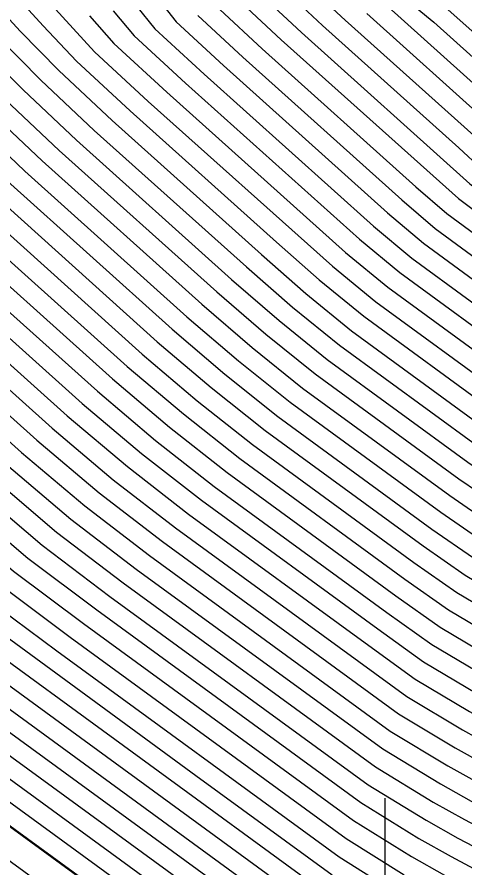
# Model space of a CAD drawing. Extents: x 2356077 to 2359823, y 225951 to 227822.
# Drawn here: x 2357203.07 to 2357206.89, y 226662.63 to 226669.88 of the extents above; entities that cross this region are included whole.
import ezdxf

# ---------------------------------------------------------------- set-up
doc = ezdxf.new("R2010")
doc.units = 0
for name, color, linetype in [('DTM Contours Major', 7, 'Continuous'), ('DTM Contours Minor', 7, 'Continuous'), ('Exist DTM Breakline', 7, 'Continuous'), ('Exist DTM Breakline Cogo Point CELL', 7, 'Continuous')]:
    doc.layers.add(name, color=color, linetype=linetype)

msp = doc.modelspace()

# ---------------------------------------------------------------- linework, layer by layer
at = {"layer": 'DTM Contours Major'}
for points in [[(2357190.7728, 226678.1203), (2357190.967, 226677.6503), (2357191.1723, 226677.1869), (2357191.389, 226676.7287), (2357191.6173, 226676.2748), (2357191.8573, 226675.824), (2357192.1093, 226675.375), (2357192.4519, 226674.8063), (2357193.6401, 226673.0428), (2357194.0294, 226672.4745), (2357194.4583, 226671.9117), (2357194.837, 226671.4335), (2357195.2241, 226670.961), (2357195.6201, 226670.4933), (2357196.0249, 226670.0298), (2357196.439, 226669.5698), (2357197.0873, 226668.8746), (2357197.7797, 226668.1619), (2357198.2587, 226667.6848), (2357198.785, 226667.1918), (2357201.3678, 226664.8755), (2357202.0467, 226664.2873), (2357205.465, 226661.7945)], [(2357198.0786, 226675.5066), (2357203.2955, 226669.8062), (2357203.5785, 226669.5057), (2357204.0356, 226669.0807), (2357205.2832, 226667.9617), (2357205.648, 226667.6407), (2357206.0277, 226667.3305), (2357207.1389, 226666.5193), (2357207.452, 226666.3104), (2357207.7883, 226666.1125), (2357207.9634, 226666.0175), (2357208.137, 226665.929), (2357208.3097, 226665.8468), (2357208.6566, 226665.6976), (2357208.8466, 226665.6014), (2357209.0034, 226665.5402), (2357209.4662, 226665.4345), (2357209.6469, 226665.4096), (2357210.0609, 226665.3418), (2357210.3071, 226665.3114), (2357210.5276, 226665.2968), (2357210.9211, 226665.3245), (2357211.0896, 226665.3628), (2357212.1025, 226665.6972)], [(2357197.401, 226671.0709), (2357198.6243, 226669.7341), (2357199.0601, 226669.2716), (2357199.4995, 226668.8301), (2357199.9475, 226668.3891), (2357200.4872, 226667.8694), (2357201.5754, 226666.8885), (2357202.7187, 226665.8631), (2357203.2866, 226665.3805), (2357203.8638, 226664.944), (2357206.0643, 226663.3393), (2357206.5589, 226663.0368), (2357206.8291, 226662.8851), (2357207.0958, 226662.744), (2357207.3592, 226662.6136)], [(2357196.7237, 226670.5312), (2357197.4188, 226669.7577), (2357198.0832, 226669.0601), (2357198.773, 226668.362), (2357199.1285, 226668.0117), (2357199.666, 226667.5013), (2357202.0532, 226665.3603), (2357202.675, 226664.8245), (2357204.5969, 226663.4185), (2357205.7579, 226662.5718)], [(2357206.4116, 226670.2433), (2357207.2602, 226669.4877), (2357207.4385, 226669.3274), (2357207.692, 226669.1234), (2357207.944, 226668.9313), (2357208.1893, 226668.7551), (2357208.4292, 226668.594), (2357208.6652, 226668.4475), (2357208.9118, 226668.3077), (2357209.1581, 226668.1822), (2357209.4064, 226668.0697), (2357209.6442, 226667.9747), (2357209.9945, 226667.8548), (2357210.402, 226667.8839), (2357210.5997, 226667.8505), (2357210.6002, 226667.9206), (2357211.1403, 226668.0989), (2357211.3033, 226668.1067)], [(2357205.3767, 226670.089), (2357205.6776, 226669.8073), (2357206.8374, 226668.7672), (2357207.0344, 226668.5852), (2357207.3411, 226668.3538), (2357207.8641, 226667.9747), (2357208.1291, 226667.805), (2357208.3894, 226667.6523), (2357208.6609, 226667.5087), (2357208.9314, 226667.3822), (2357209.2036, 226667.2717), (2357209.464, 226667.181), (2357209.7309, 226667.1021), (2357210.0066, 226667.0336), (2357210.1604, 226667.0016), (2357210.6613, 226667.0369), (2357211.4642, 226667.2994)], [(2357204.2912, 226670.0122), (2357204.4296, 226669.8385), (2357204.8311, 226669.4668), (2357206.2309, 226668.2114), (2357206.5377, 226667.9526), (2357207.5051, 226667.2432), (2357207.7938, 226667.0554), (2357208.0901, 226666.8818), (2357208.3981, 226666.7202), (2357208.7038, 226666.5798), (2357208.8567, 226666.5172), (2357209.0198, 226666.4422), (2357209.1616, 226666.3863), (2357209.7515, 226666.248), (2357210.1243, 226666.1776), (2357210.3311, 226666.1483), (2357210.7973, 226666.1811), (2357210.9309, 226666.2169), (2357211.7853, 226666.499)], [(2357202.8188, 226669.0965), (2357203.2853, 226668.6553), (2357204.6473, 226667.4324), (2357205.0766, 226667.0651), (2357205.5071, 226666.7184), (2357206.7624, 226665.803), (2357207.1041, 226665.5691), (2357207.4838, 226665.3444), (2357207.6811, 226665.2366), (2357207.8765, 226665.1362), (2357208.0705, 226665.0433), (2357208.4693, 226664.8639), (2357208.6773, 226664.7586), (2357208.8506, 226664.6929), (2357209.5239, 226664.539), (2357209.7476, 226664.5292), (2357210.0107, 226664.4921), (2357210.2793, 226664.4639), (2357210.5543, 226664.4438), (2357210.7882, 226664.4498), (2357211.0315, 226664.467), (2357211.2428, 226664.5069), (2357212.4167, 226664.8945)], [(2357202.5448, 226668.219), (2357204.0123, 226666.9023), (2357204.4901, 226666.4983), (2357204.9715, 226666.1181), (2357206.3791, 226665.0916), (2357206.7515, 226664.8303), (2357207.1771, 226664.5766), (2357207.3979, 226664.4549), (2357207.6163, 226664.3417), (2357207.8328, 226664.237), (2357208.2812, 226664.0307), (2357208.5095, 226663.9151), (2357208.7003, 226663.845), (2357209.4401, 226663.676), (2357209.6837, 226663.6697), (2357209.9701, 226663.6323), (2357210.2616, 226663.6058), (2357210.5587, 226663.5893), (2357210.8482, 226663.5887), (2357211.1272, 226663.6084), (2357211.3889, 226663.6487)], [(2357201.7948, 226667.7914), (2357203.3709, 226666.3779), (2357203.8923, 226665.9377), (2357204.4225, 226665.5275), (2357206.3953, 226664.0921), (2357206.8686, 226663.808), (2357207.1139, 226663.6716), (2357207.3562, 226663.5447), (2357207.5959, 226663.4274), (2357208.0901, 226663.199), (2357208.3416, 226663.0716), (2357208.5507, 226662.997), (2357209.3652, 226662.8108), (2357209.6255, 226662.8023), (2357209.9359, 226662.7644), (2357210.2505, 226662.7395), (2357210.5702, 226662.7267), (2357210.8937, 226662.7266), (2357211.2096, 226662.7488), (2357211.5247, 226662.7871)], [(2357201.3362, 226663.9097), (2357205.4264, 226660.9268)]]:
    msp.add_lwpolyline(points, dxfattribs=at)
at = {"layer": 'DTM Contours Minor'}
for points in [[(2357190.5049, 226678.0977), (2357191.6442, 226675.745), (2357192.0899, 226675.0437), (2357194.2754, 226671.8), (2357194.6999, 226671.2301), (2357195.4876, 226670.2385), (2357195.9235, 226669.7106), (2357196.3688, 226669.1928), (2357196.9935, 226668.4985), (2357197.5116, 226667.948), (2357197.8657, 226667.5835), (2357198.3474, 226667.1444), (2357201.0664, 226664.7059), (2357201.7738, 226664.09), (2357205.8633, 226661.1076)], [(2357190.8016, 226677.5897), (2357191.015, 226677.1121), (2357191.2394, 226676.6414), (2357191.4749, 226676.176), (2357191.7218, 226675.7147), (2357191.9804, 226675.2562), (2357192.3209, 226674.7123), (2357193.943, 226672.3048), (2357194.3793, 226671.7342), (2357194.7656, 226671.2489), (2357195.1609, 226670.7692), (2357195.5653, 226670.2944), (2357195.9794, 226669.8235), (2357196.4033, 226669.3558), (2357197.0362, 226668.6818), (2357197.6466, 226668.0557), (2357198.0672, 226667.6368), (2357198.5981, 226667.1395), (2357201.2258, 226664.7828), (2357201.9167, 226664.1839), (2357205.408, 226661.6379)], [(2357198.1238, 226675.7156), (2357203.7323, 226669.5852), (2357204.1909, 226669.1613), (2357205.7601, 226667.7571), (2357206.1312, 226667.4539), (2357207.2131, 226666.6634), (2357207.5209, 226666.459), (2357207.8489, 226666.2663), (2357208.1892, 226666.0874), (2357208.3577, 226666.0072), (2357208.5258, 226665.9331), (2357208.6941, 226665.8643), (2357208.8809, 226665.7697), (2357209.0345, 226665.7096), (2357209.4909, 226665.6053), (2357209.6675, 226665.5788), (2357210.0724, 226665.5103), (2357210.3142, 226665.4794), (2357210.5138, 226665.4689), (2357210.8974, 226665.4959), (2357211.0582, 226665.5338), (2357212.0393, 226665.8577)], [(2357198.0329, 226675.298), (2357203.0999, 226669.7611), (2357203.4275, 226669.4238), (2357203.882, 226668.9984), (2357205.1556, 226667.8563), (2357205.5351, 226667.5247), (2357205.9236, 226667.2074), (2357207.0643, 226666.3755), (2357207.3829, 226666.1619), (2357207.7276, 226665.9588), (2357207.907, 226665.8614), (2357208.0849, 226665.7706), (2357208.2617, 226665.6863), (2357208.6191, 226665.5309), (2357208.8125, 226665.4329), (2357208.9725, 226665.3709), (2357209.6014, 226665.2271), (2357209.8051, 226665.2101), (2357210.0499, 226665.1728), (2357210.3006, 226665.1429), (2357210.5408, 226665.1246), (2357210.9443, 226665.1531), (2357211.1207, 226665.1918), (2357212.1656, 226665.5368)], [(2357197.9868, 226675.0899), (2357202.906, 226669.7142), (2357203.2761, 226669.342), (2357203.7301, 226668.9148), (2357205.0283, 226667.7506), (2357205.4215, 226667.4092), (2357205.8206, 226667.0844), (2357206.9893, 226666.232), (2357207.3135, 226666.0135), (2357207.6668, 226665.8052), (2357207.8506, 226665.7052), (2357208.0328, 226665.6121), (2357208.2138, 226665.5257), (2357208.5816, 226665.3641), (2357208.7786, 226665.2644), (2357208.9418, 226665.2014), (2357209.5808, 226665.0554), (2357209.7901, 226665.0405), (2357210.0394, 226665.0033), (2357210.2946, 226664.9739), (2357210.5531, 226664.9524), (2357210.967, 226664.9816), (2357211.1516, 226665.0207), (2357212.2285, 226665.3762)], [(2357197.9402, 226674.8823), (2357202.7141, 226669.6651), (2357203.1241, 226669.2602), (2357203.5796, 226668.8299), (2357204.9011, 226667.6446), (2357205.3072, 226667.2941), (2357205.7168, 226666.9618), (2357206.914, 226666.0888), (2357207.2439, 226665.8653), (2357207.6059, 226665.6516), (2357207.7941, 226665.549), (2357207.9807, 226665.4535), (2357208.1659, 226665.365), (2357208.5442, 226665.1974), (2357208.7447, 226665.0959), (2357208.9113, 226665.032), (2357209.5611, 226664.8834), (2357209.7755, 226664.8705), (2357210.0294, 226664.8334), (2357210.2891, 226664.8043), (2357210.5552, 226664.7827), (2357210.9891, 226664.8101), (2357211.1822, 226664.8495), (2357212.2914, 226665.2157)], [(2357189.587, 226674.4638), (2357191.0041, 226674.0677), (2357191.6958, 226673.8522), (2357192.3541, 226673.6079), (2357192.9622, 226673.3223), (2357193.2685, 226673.006), (2357194.2421, 226671.561), (2357194.4928, 226671.2025), (2357197.1251, 226668.2565), (2357197.2245, 226668.148), (2357197.3524, 226668.0718), (2357197.3564, 226668.0244), (2357198.9556, 226666.5901), (2357199.67, 226665.8945), (2357200.312, 226665.2602), (2357200.9733, 226664.6369), (2357201.6494, 226664.0287), (2357202.3489, 226663.4724), (2357205.8756, 226660.9005)], [(2357197.6122, 226671.8749), (2357199.5644, 226669.7422), (2357200.0757, 226669.2081), (2357200.5919, 226668.6998), (2357201.1154, 226668.1956), (2357201.642, 226667.7085), (2357203.2414, 226666.2741), (2357203.7717, 226665.826), (2357204.3115, 226665.4103), (2357206.3237, 226663.9444), (2357206.8067, 226663.654), (2357207.057, 226663.5146), (2357207.3041, 226663.3849), (2357207.5486, 226663.265), (2357208.0512, 226663.0329), (2357208.3078, 226662.903), (2357208.5208, 226662.8274), (2357209.351, 226662.6376), (2357209.6143, 226662.628)], [(2357197.5615, 226671.6715), (2357199.4374, 226669.6222), (2357199.9318, 226669.1137), (2357200.4313, 226668.6219), (2357200.9588, 226668.1138), (2357201.4881, 226667.6266), (2357203.1115, 226666.1707), (2357203.6508, 226665.7145), (2357204.2, 226665.2934), (2357206.2534, 226663.7959), (2357206.7448, 226663.4999), (2357207, 226663.3575), (2357207.2521, 226663.225), (2357207.5012, 226663.1025), (2357208.012, 226662.8671), (2357208.2739, 226662.7345), (2357208.4908, 226662.6578), (2357209.3371, 226662.4644)], [(2357197.5094, 226671.4696), (2357199.3126, 226669.4997), (2357199.7879, 226669.0192), (2357200.2704, 226668.5441), (2357200.802, 226668.0322), (2357201.3329, 226667.5458), (2357202.9811, 226666.0677), (2357203.5296, 226665.6031), (2357204.0883, 226665.1767), (2357206.19, 226663.644), (2357206.6829, 226663.3457), (2357206.9431, 226663.2002), (2357207.2, 226663.0649), (2357207.4539, 226662.9397), (2357207.9724, 226662.7014), (2357208.2399, 226662.566)], [(2357197.4559, 226671.2693), (2357198.7328, 226669.8744), (2357199.1869, 226669.3838), (2357199.6437, 226668.9246), (2357200.1091, 226668.4665), (2357200.6448, 226667.9507), (2357201.1766, 226667.4661), (2357202.8501, 226665.9652), (2357203.4082, 226665.4918), (2357203.9762, 226665.0603), (2357206.127, 226663.4918), (2357206.6209, 226663.1914), (2357206.8861, 226663.0427), (2357207.1479, 226662.9045), (2357207.4066, 226662.7768), (2357207.9324, 226662.536)], [(2357197.3447, 226670.8743), (2357198.5171, 226669.5925), (2357198.9332, 226669.1594), (2357199.355, 226668.7358), (2357199.7853, 226668.3122), (2357200.3292, 226667.7885), (2357202.5868, 226665.7615), (2357203.1647, 226665.2692), (2357203.7512, 226664.828), (2357206.0021, 226663.1865), (2357206.4969, 226662.8821), (2357206.7721, 226662.7273), (2357207.0437, 226662.5833)], [(2357197.2869, 226670.6793), (2357198.4103, 226669.4526), (2357198.8062, 226669.0472), (2357199.2102, 226668.6416), (2357199.6225, 226668.2357), (2357200.1693, 226667.7097), (2357202.4543, 226665.6604), (2357203.0426, 226665.158), (2357203.6383, 226664.7121), (2357205.9403, 226663.0333), (2357206.4348, 226662.7271), (2357206.7151, 226662.5692)], [(2357197.2277, 226670.4859), (2357197.9304, 226669.716), (2357198.3011, 226669.3219), (2357198.6792, 226668.9351), (2357199.0651, 226668.5478), (2357199.4589, 226668.16), (2357200.0035, 226667.6385), (2357202.3212, 226665.5598), (2357202.9203, 226665.0468), (2357203.5252, 226664.5965), (2357205.879, 226662.8799), (2357206.3727, 226662.5719)], [(2357197.1668, 226670.2944), (2357197.8388, 226669.5591), (2357198.5521, 226668.8231), (2357199.2944, 226668.0852), (2357199.8357, 226667.569), (2357202.1876, 226665.4598), (2357202.7977, 226664.9356), (2357203.4118, 226664.481), (2357205.8182, 226662.726), (2357206.3106, 226662.4164)], [(2357196.0777, 226670.2265), (2357196.4836, 226669.7731), (2357197.146, 226669.059), (2357197.6519, 226668.5329), (2357198.1738, 226668.006), (2357198.4414, 226667.7414), (2357198.9667, 226667.2488), (2357201.5074, 226664.9702), (2357202.1749, 226664.392), (2357205.5224, 226661.9508)], [(2357206.1999, 226670.1891), (2357206.6249, 226669.8374), (2357207.3247, 226669.2098), (2357207.4554, 226669.0807), (2357207.6727, 226668.9047), (2357208.1422, 226668.5645), (2357208.3834, 226668.4094), (2357208.6207, 226668.2685), (2357208.8691, 226668.1346), (2357209.1173, 226668.0148), (2357209.3679, 226667.9079), (2357209.6081, 226667.818), (2357209.8547, 226667.7374), (2357210.0314, 226667.6847), (2357210.4282, 226667.7127), (2357210.6331, 226667.6818), (2357210.6356, 226667.751), (2357211.2065, 226667.9395), (2357211.379, 226667.9486)], [(2357196.5906, 226670.1608), (2357196.9891, 226669.7226), (2357197.5694, 226669.1053), (2357198.169, 226668.489), (2357198.7911, 226667.8703), (2357199.3208, 226667.3711), (2357201.7824, 226665.1634), (2357202.4278, 226664.604), (2357205.639, 226662.2622)], [(2357201.5898, 226670.1171), (2357202.1876, 226669.4757), (2357202.6655, 226669.0147), (2357203.1381, 226668.5678), (2357204.5205, 226667.3262), (2357204.9604, 226666.9511), (2357205.4013, 226666.5974), (2357206.6861, 226665.6604), (2357207.034, 226665.4212), (2357207.4226, 226665.1909), (2357207.6246, 226665.0803), (2357207.8245, 226664.9775), (2357208.0229, 226664.8822), (2357208.4318, 226664.6972), (2357208.6437, 226664.59), (2357208.8204, 226664.5234), (2357209.5062, 226664.3666), (2357209.7342, 226664.358), (2357210.0019, 226664.3209), (2357210.2751, 226664.293), (2357210.5544, 226664.2736), (2357210.8016, 226664.2777), (2357211.0518, 226664.2953), (2357211.2727, 226664.3355)], [(2357205.5764, 226670.1264), (2357205.8699, 226669.8548), (2357206.9663, 226668.8715), (2357207.1402, 226668.7066), (2357207.4321, 226668.4856), (2357207.937, 226668.1198), (2357208.1951, 226667.9548), (2357208.4486, 226667.8058), (2357208.7132, 226667.6654), (2357208.977, 226667.5412), (2357209.2426, 226667.4321), (2357209.4967, 226667.342), (2357209.7573, 226667.2629), (2357210.0265, 226667.1935), (2357210.135, 226667.1728), (2357210.6317, 226667.2079), (2357211.399, 226667.4592)], [(2357205.1817, 226670.0453), (2357205.4981, 226669.7483), (2357206.9325, 226668.4605), (2357207.2531, 226668.2197), (2357207.7907, 226667.8293), (2357208.0628, 226667.655), (2357208.3298, 226667.4984), (2357208.6083, 226667.3515), (2357208.8855, 226667.2226), (2357209.1643, 226667.1105), (2357209.2971, 226667.0612), (2357209.5663, 226666.9781), (2357209.8433, 226666.9049), (2357210.1867, 226666.8312), (2357210.6896, 226666.8658), (2357211.0871, 226666.9936), (2357211.5289, 226667.1395)], [(2357196.5339, 226669.9698), (2357196.9412, 226669.5251), (2357197.4822, 226668.9516), (2357198.0402, 226668.3789), (2357198.6183, 226667.8038), (2357199.145, 226667.3088), (2357201.6455, 226665.0663), (2357202.3018, 226664.4976), (2357205.5803, 226662.1068)], [(2357201.4292, 226670.0338), (2357202.0289, 226669.3987), (2357202.5119, 226668.9328), (2357202.9904, 226668.4805), (2357204.3937, 226667.22), (2357204.8436, 226666.8375), (2357205.2947, 226666.4769), (2357206.6096, 226665.518), (2357206.9636, 226665.2734), (2357207.3614, 226665.0373), (2357207.568, 226664.924), (2357207.7725, 226664.8187), (2357207.9753, 226664.7211), (2357208.3943, 226664.5305), (2357208.6101, 226664.4213), (2357208.7903, 226664.3538), (2357209.4891, 226664.1941), (2357209.7211, 226664.1864), (2357209.9935, 226664.1493), (2357210.2712, 226664.1217), (2357210.555, 226664.1031), (2357210.8143, 226664.1055), (2357211.0715, 226664.1236), (2357211.3022, 226664.164)], [(2357204.0904, 226669.9729), (2357204.2482, 226669.7811), (2357204.6682, 226669.393), (2357206.1107, 226668.0993), (2357206.4373, 226667.8271), (2357207.4329, 226667.0977), (2357207.726, 226666.906), (2357208.0299, 226666.7279), (2357208.3458, 226666.5621), (2357208.659, 226666.4184), (2357208.8156, 226666.3546), (2357208.9847, 226666.2742), (2357209.1293, 226666.2173), (2357209.7301, 226666.0818), (2357209.8878, 226666.0502), (2357210.1104, 226666.0118), (2357210.3391, 226665.9792), (2357210.823, 226666.0099), (2357210.963, 226666.0462), (2357211.849, 226666.3387)], [(2357204.9891, 226669.9987), (2357205.3235, 226669.6851), (2357206.8346, 226668.3335), (2357207.1652, 226668.0857), (2357207.7168, 226667.684), (2357207.9961, 226667.5051), (2357208.2702, 226667.3444), (2357208.5557, 226667.1941), (2357208.8398, 226667.0625), (2357209.2621, 226666.8927), (2357209.6768, 226666.7772), (2357209.9647, 226666.7098), (2357210.1701, 226666.6694), (2357210.2767, 226666.6636), (2357210.7172, 226666.6947), (2357210.9812, 226666.7774), (2357211.5933, 226666.9795)], [(2357206.2065, 226669.9927), (2357207.2138, 226669.0894), (2357207.3523, 226668.952), (2357207.6056, 226668.7554), (2357208.0742, 226668.4142), (2357208.3209, 226668.2565), (2357208.5637, 226668.1136), (2357208.8175, 226667.9782), (2357209.071, 226667.8577), (2357209.3267, 226667.7508), (2357209.5718, 226667.6615), (2357209.8233, 226667.5821), (2357210.0687, 226667.5143), (2357210.4513, 226667.5413), (2357210.6653, 226667.5109), (2357210.6694, 226667.5809), (2357211.2717, 226667.7797)], [(2357197.0408, 226669.9164), (2357197.6582, 226669.2576), (2357198.2971, 226668.5999), (2357198.9609, 226667.9399), (2357199.4944, 226667.4353), (2357201.9182, 226665.2615), (2357202.5519, 226664.7133), (2357205.6981, 226662.4172)], [(2357201.2702, 226669.9487), (2357201.8699, 226669.3216), (2357202.3579, 226668.8509), (2357202.8423, 226668.3932), (2357204.2667, 226667.114), (2357204.7263, 226666.7241), (2357205.1876, 226666.3569), (2357206.533, 226665.3757), (2357206.893, 226665.1256), (2357207.3, 226664.8838), (2357207.5113, 226664.7677), (2357207.7204, 226664.6598), (2357207.9277, 226664.5598), (2357208.3567, 226664.3639), (2357208.5766, 226664.2525), (2357208.7602, 226664.1842), (2357209.4724, 226664.0215), (2357209.7084, 226664.0145), (2357209.9854, 226663.9773), (2357210.2677, 226663.9501), (2357210.5559, 226663.9321), (2357210.8262, 226663.9333), (2357211.0907, 226663.9519), (2357211.3315, 226663.9923)], [(2357203.8902, 226669.9328), (2357204.0708, 226669.7203), (2357204.5072, 226669.3175), (2357205.9909, 226667.9868), (2357206.336, 226667.7022), (2357207.3601, 226666.9526), (2357207.6579, 226666.7569), (2357207.9697, 226666.574), (2357208.2936, 226666.4039), (2357208.6144, 226666.2569), (2357208.7747, 226666.1916), (2357208.9499, 226666.1062), (2357209.0974, 226666.0481), (2357209.5439, 226665.9461), (2357209.8701, 226665.8834), (2357210.0971, 226665.8453), (2357210.3302, 226665.8133), (2357210.4845, 226665.8129), (2357210.8483, 226665.8386), (2357210.995, 226665.8754), (2357211.9126, 226666.1784)], [(2357204.8014, 226669.9455), (2357205.1624, 226669.6096), (2357206.4723, 226668.4348), (2357206.7359, 226668.2053), (2357207.6476, 226667.5357), (2357207.9286, 226667.3546), (2357208.2099, 226667.1899), (2357208.5029, 226667.036), (2357208.794, 226666.9017), (2357209.2278, 226666.7241), (2357209.3653, 226666.6926), (2357209.6504, 226666.6131), (2357209.9445, 226666.5462), (2357210.1542, 226666.5064), (2357210.2939, 226666.4918), (2357210.7444, 226666.5235), (2357210.8661, 226666.5581), (2357211.6575, 226666.8194)], [(2357206.0531, 226669.9104), (2357207.097, 226668.9742), (2357207.2465, 226668.8268), (2357207.5266, 226668.6149), (2357208.0046, 226668.2664), (2357208.2575, 226668.1054), (2357208.5061, 226667.9599), (2357208.7659, 226667.8224), (2357209.025, 226667.7005), (2357209.2863, 226667.593), (2357209.5365, 226667.5039), (2357209.7932, 226667.4252), (2357210.0586, 226667.3557), (2357210.1297, 226667.3455), (2357210.4744, 226667.3698), (2357210.6972, 226667.3401), (2357210.7032, 226667.4107), (2357211.3367, 226667.6199)], [(2357203.6909, 226669.8918), (2357203.8984, 226669.6553), (2357204.3481, 226669.2403), (2357205.8716, 226667.8739), (2357206.234, 226667.5778), (2357207.2869, 226666.8078), (2357207.5895, 226666.6079), (2357207.9094, 226666.4201), (2357208.2413, 226666.2457), (2357208.4059, 226666.1675), (2357208.57, 226666.0951), (2357208.7341, 226666.0283), (2357208.9153, 226665.938), (2357209.0658, 226665.8789), (2357209.5166, 226665.7758), (2357210.0844, 226665.6781), (2357210.3219, 226665.6467), (2357210.4994, 226665.6409), (2357210.8731, 226665.6673), (2357211.0267, 226665.7046), (2357211.976, 226666.0181)], [(2357204.6142, 226669.8932), (2357204.9959, 226669.539), (2357206.3515, 226668.3233), (2357206.6372, 226668.0786), (2357207.5766, 226667.3892), (2357207.8613, 226667.2049), (2357208.1501, 226667.0358), (2357208.4505, 226666.8781), (2357208.7488, 226666.7409), (2357209.0551, 226666.61), (2357209.1944, 226666.5553), (2357209.4781, 226666.4867), (2357209.7735, 226666.4135), (2357210.1389, 226666.3425), (2357210.312, 226666.32), (2357210.7711, 226666.3523), (2357210.8986, 226666.3875), (2357211.7215, 226666.6592)], [(2357190.6716, 226669.7072), (2357192.274, 226669.5005), (2357193.8166, 226669.2415), (2357195.2599, 226668.9127), (2357196.5648, 226668.4963), (2357196.7647, 226668.397), (2357196.901, 226668.2443), (2357197.0522, 226668.1471), (2357197.051, 226668.0874), (2357197.1303, 226668.0072), (2357200.815, 226664.7026), (2357201.5639, 226664.0369), (2357206.1078, 226660.7233)], [(2357202.9716, 226669.1783), (2357203.4319, 226668.743), (2357204.7742, 226667.5385), (2357205.1922, 226667.1794), (2357205.6124, 226666.8399), (2357206.8383, 226665.9458), (2357207.1741, 226665.7171), (2357207.5449, 226665.498), (2357207.7376, 226665.3928), (2357207.9286, 226665.2949), (2357208.1182, 226665.2042), (2357208.5067, 226665.0307), (2357208.7109, 226664.9273), (2357208.8809, 226664.8625), (2357209.5423, 226664.7113), (2357209.7615, 226664.7), (2357210.0199, 226664.6629), (2357210.2841, 226664.6342), (2357210.5546, 226664.6134), (2357210.774, 226664.6219), (2357211.0106, 226664.6386), (2357211.2126, 226664.6783), (2357212.3541, 226665.0551)], [(2357202.6938, 226668.3061), (2357204.1396, 226667.008), (2357204.6084, 226666.6111), (2357205.0798, 226666.2373), (2357206.4561, 226665.2336), (2357206.8223, 226664.9779), (2357207.2386, 226664.7302), (2357207.4546, 226664.6113), (2357207.6684, 226664.5008), (2357207.8802, 226664.3985), (2357208.319, 226664.1972), (2357208.543, 226664.0838), (2357208.7302, 226664.0146), (2357209.456, 226663.8488), (2357209.6959, 226663.8423), (2357209.9776, 226663.805), (2357210.2645, 226663.7781), (2357210.5572, 226663.7609), (2357210.8375, 226663.761), (2357211.1092, 226663.7802), (2357211.3604, 226663.8206)], [(2357202.3959, 226668.132), (2357203.8847, 226666.7968), (2357204.3713, 226666.3858), (2357204.8626, 226665.9993), (2357206.3019, 226664.9497), (2357206.6805, 226664.6826), (2357207.1155, 226664.423), (2357207.3412, 226664.2984), (2357207.5643, 226664.1825), (2357207.7854, 226664.0753), (2357208.2433, 226663.8641), (2357208.476, 226663.7464), (2357208.6703, 226663.6754), (2357209.4245, 226663.5031), (2357209.6717, 226663.4968), (2357209.9629, 226663.4593), (2357210.2589, 226663.4331), (2357210.5606, 226663.4173), (2357210.8583, 226663.4163), (2357211.1447, 226663.4365), (2357211.4171, 226663.4767)], [(2357202.247, 226668.0457), (2357203.7568, 226666.6916), (2357204.2521, 226666.2735), (2357204.7533, 226665.8809), (2357206.2246, 226664.8079), (2357206.6093, 226664.535), (2357207.0538, 226664.2694), (2357207.2844, 226664.1418), (2357207.5123, 226664.0233), (2357207.738, 226663.9136), (2357208.2053, 226663.6977), (2357208.4425, 226663.5776), (2357208.6404, 226663.5058), (2357209.4092, 226663.3301), (2357209.6599, 226663.3236), (2357209.9558, 226663.286), (2357210.2565, 226663.2601), (2357210.5626, 226663.2451), (2357210.8678, 226663.2439), (2357211.1616, 226663.2647), (2357211.4448, 226663.3045)], [(2357202.0972, 226667.96), (2357203.6285, 226666.5867), (2357204.1325, 226666.1614), (2357204.6435, 226665.7628), (2357206.1473, 226664.6661), (2357206.5381, 226664.3874), (2357206.9921, 226664.1156), (2357207.2276, 226663.9852), (2357207.4602, 226663.8639), (2357207.6906, 226663.7517), (2357208.1671, 226663.5314), (2357208.4089, 226663.4089), (2357208.6105, 226663.3362), (2357209.3943, 226663.1571), (2357209.6483, 226663.1501), (2357209.949, 226663.1125), (2357210.2543, 226663.0869), (2357210.565, 226663.0726), (2357210.8768, 226663.0715), (2357211.178, 226663.0927), (2357211.472, 226663.1322)], [(2357201.9465, 226667.8752), (2357203.4999, 226666.4821), (2357204.0126, 226666.0494), (2357204.5332, 226665.645), (2357206.0698, 226664.5244), (2357206.4667, 226664.2398), (2357206.9304, 226663.9619), (2357207.1707, 226663.8284), (2357207.4082, 226663.7044), (2357207.6432, 226663.5896), (2357208.1287, 226663.3651), (2357208.3753, 226663.2403), (2357208.5806, 226663.1666), (2357209.3796, 226662.984), (2357209.6368, 226662.9763), (2357209.9424, 226662.9386), (2357210.2523, 226662.9133), (2357210.5675, 226662.8998), (2357210.8854, 226662.899), (2357211.194, 226662.9208), (2357211.4986, 226662.9597)]]:
    msp.add_lwpolyline(points, dxfattribs=at)
at = {"layer": 'Exist DTM Breakline'}
msp.add_spline([(2357185.7096, 226723.5614), (2357185.9998, 226706.0974), (2357189.2629, 226681.4721), (2357206.2071, 226660.2254), (2357233.2527, 226666.3801), (2357241.1587, 226659.2956), (2357238.9281, 226647.8315), (2357226.8631, 226640.5682)], degree=3, dxfattribs=at)
at = {"layer": 'Exist DTM Breakline Cogo Point CELL'}
msp.add_lwpolyline([(2357206.2071, 226663.2254), (2357206.2071, 226657.2254), (2357206.2071, 226660.2254), (2357209.2071, 226660.2254), (2357203.2071, 226660.2254)], dxfattribs=at)

doc.saveas('drawing.dxf')
